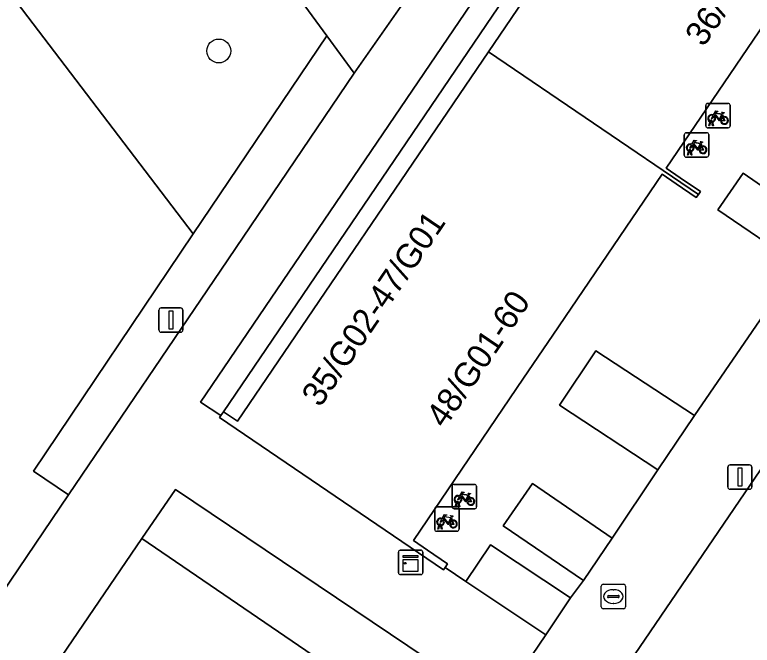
# Model space of a CAD drawing. Extents: x 159039 to 160102, y 381214 to 382524.
# Drawn here: x 159787.86 to 159818.08, y 382025.81 to 382051.65 of the extents above; entities that cross this region are included whole.
import ezdxf

# ---------------------------------------------------------------- set-up
doc = ezdxf.new("R2010")
doc.units = 0
for name, color, linetype in [('IMGEO_Boom', 7, 'Continuous'), ('IMGEO_Brandkraan', 7, 'Continuous'), ('IMGEO_Fietsenrek', 7, 'Continuous'), ('IMGEO_Groenvoorziening', 7, 'Continuous'), ('IMGEO_Haag', 7, 'Continuous'), ('IMGEO_Kast', 7, 'Continuous'), ('IMGEO_Lichtmast', 7, 'Continuous'), ('IMGEO_Pand', 7, 'Continuous'), ('IMGEO_Pand_nummerreeks', 7, 'Continuous'), ('IMGEO_Rijbaan_lokaal_gesloten', 7, 'Continuous'), ('IMGEO_Rijbaan_lokaal_open', 7, 'Continuous'), ('IMGEO_Voetpad_gesloten', 7, 'Continuous')]:
    doc.layers.add(name, color=color, linetype=linetype)

msp = doc.modelspace()

# ---------------------------------------------------------------- linework, layer by layer
at = {"layer": 'IMGEO_Boom'}
msp.add_circle((159796.22, 382050.165), 0.489, dxfattribs=at)
at = {"layer": 'IMGEO_Brandkraan'}
for p, q in [((159811.891, 382027.384), (159811.891, 382028.236)), ((159811.966, 382028.31), (159812.818, 382028.31)), ((159812.379, 382028.09), (159812.404, 382028.09)), ((159812.892, 382028.236), (159812.892, 382027.384)), ((159812.15, 382027.804), (159812.15, 382027.816)), ((159812.588, 382027.767), (159812.19, 382027.767)), ((159812.193, 382027.853), (159812.591, 382027.853)), ((159812.634, 382027.816), (159812.634, 382027.804)), ((159812.402, 382027.53), (159812.377, 382027.53)), ((159812.818, 382027.31), (159811.966, 382027.31))]:
    msp.add_line(p, q, dxfattribs=at)
for points in [[(159811.891, 382027.384), (159811.891, 382028.236)], [(159811.966, 382028.31), (159812.818, 382028.31)], [(159812.892, 382028.236), (159812.892, 382027.384)], [(159812.818, 382027.31), (159811.966, 382027.31)]]:
    msp.add_lwpolyline(points, dxfattribs=at)
for centre, radius, start, end in [((159811.968, 382028.234), 0.0765, 91.552, 178.448), ((159811.968, 382028.234), 0.0765, 91.552, 178.448), ((159812.816, 382028.234), 0.0765, 1.552, 88.448), ((159812.816, 382028.234), 0.0765, 1.552, 88.448), ((159812.19, 382027.813), 0.0403, 85.8775, 175.7526), ((159812.187, 382027.803), 0.0366, 178.938, 274.7102), ((159812.591, 382027.81), 0.043, 264.8664, 352.4533), ((159812.595, 382027.815), 0.0386, 1.7309, 96.639), ((159811.968, 382027.386), 0.0765, 181.552, 268.448), ((159811.968, 382027.386), 0.0765, 181.552, 268.448), ((159812.816, 382027.386), 0.0765, 271.552, 358.448), ((159812.816, 382027.386), 0.0765, 271.552, 358.448)]:
    msp.add_arc(centre, radius, start, end, dxfattribs=at)
for centre, major_axis, ratio, start_param, end_param in [((159812.378, 382027.81), (-0.387, 0.002), 0.722429, 4.712389, 7.853982), ((159812.403, 382027.81), (-0.39, 0.002), 0.717154, 1.570796, 4.712389)]:
    msp.add_ellipse(centre, major_axis=major_axis, ratio=ratio, start_param=start_param, end_param=end_param, dxfattribs=at)
at = {"layer": 'IMGEO_Fietsenrek'}
for p, q in [((159816.249, 382048.017), (159817.09, 382048.017)), ((159817.09, 382048.017), (159816.249, 382048.017)), ((159816.174, 382047.092), (159816.174, 382047.933)), ((159816.174, 382047.933), (159816.174, 382047.092)), ((159817.174, 382047.942), (159817.174, 382047.101)), ((159817.174, 382047.101), (159817.174, 382047.942)), ((159816.861, 382047.566), (159816.897, 382047.471)), ((159816.301, 382047.101), (159816.34, 382047.261)), ((159816.37, 382047.249), (159816.335, 382047.101)), ((159816.412, 382047.273), (159816.411, 382047.277)), ((159816.453, 382047.101), (159816.419, 382047.243)), ((159816.443, 382047.284), (159816.444, 382047.277)), ((159816.451, 382047.247), (159816.486, 382047.101)), ((159815.37, 382046.816), (159816.211, 382046.816)), ((159816.211, 382046.816), (159815.37, 382046.816)), ((159817.099, 382047.017), (159816.258, 382047.017)), ((159816.258, 382047.017), (159817.099, 382047.017)), ((159816.335, 382047.101), (159816.301, 382047.101)), ((159816.486, 382047.101), (159816.453, 382047.101)), ((159815.295, 382045.891), (159815.295, 382046.732)), ((159815.295, 382046.732), (159815.295, 382045.891)), ((159816.295, 382046.741), (159816.295, 382045.9)), ((159816.295, 382045.9), (159816.295, 382046.741)), ((159815.982, 382046.365), (159816.018, 382046.27)), ((159815.422, 382045.9), (159815.461, 382046.06)), ((159815.456, 382045.9), (159815.422, 382045.9)), ((159815.491, 382046.048), (159815.456, 382045.9)), ((159815.533, 382046.072), (159815.532, 382046.076)), ((159815.574, 382045.9), (159815.54, 382046.042)), ((159815.564, 382046.083), (159815.565, 382046.076)), ((159815.572, 382046.046), (159815.607, 382045.9)), ((159815.607, 382045.9), (159815.574, 382045.9)), ((159816.22, 382045.816), (159815.379, 382045.816)), ((159815.379, 382045.816), (159816.22, 382045.816)), ((159805.781, 382031.482), (159805.781, 382032.323)), ((159805.781, 382032.323), (159805.781, 382031.482)), ((159805.856, 382032.407), (159806.697, 382032.407)), ((159806.697, 382032.407), (159805.856, 382032.407)), ((159806.781, 382032.332), (159806.781, 382031.491)), ((159806.781, 382031.491), (159806.781, 382032.332)), ((159806.468, 382031.956), (159806.504, 382031.861)), ((159805.067, 382030.558), (159805.067, 382031.399)), ((159805.067, 382031.399), (159805.067, 382030.558)), ((159805.142, 382031.483), (159805.983, 382031.483)), ((159805.983, 382031.483), (159805.142, 382031.483)), ((159806.706, 382031.407), (159805.865, 382031.407)), ((159805.865, 382031.407), (159806.706, 382031.407)), ((159805.908, 382031.491), (159805.947, 382031.651)), ((159805.942, 382031.491), (159805.908, 382031.491)), ((159805.977, 382031.639), (159805.942, 382031.491)), ((159806.019, 382031.663), (159806.018, 382031.667)), ((159806.06, 382031.491), (159806.026, 382031.633)), ((159806.05, 382031.674), (159806.051, 382031.667)), ((159806.058, 382031.637), (159806.093, 382031.491)), ((159806.093, 382031.491), (159806.06, 382031.491)), ((159806.067, 382031.408), (159806.067, 382030.567)), ((159806.067, 382030.567), (159806.067, 382031.408)), ((159805.754, 382031.032), (159805.79, 382030.937)), ((159805.194, 382030.567), (159805.233, 382030.727)), ((159805.228, 382030.567), (159805.194, 382030.567)), ((159805.263, 382030.715), (159805.228, 382030.567)), ((159805.305, 382030.739), (159805.304, 382030.743)), ((159805.346, 382030.567), (159805.312, 382030.709)), ((159805.336, 382030.75), (159805.337, 382030.743)), ((159805.344, 382030.713), (159805.379, 382030.567)), ((159805.379, 382030.567), (159805.346, 382030.567)), ((159805.992, 382030.483), (159805.151, 382030.483)), ((159805.151, 382030.483), (159805.992, 382030.483))]:
    msp.add_line(p, q, dxfattribs=at)
for points in [[(159816.508, 382047.491), (159816.456, 382047.401), (159816.416, 382047.376), (159816.417, 382047.423), (159816.472, 382047.517)], [(159816.487, 382047.543), (159816.582, 382047.707), (159816.668, 382047.693), (159816.67, 382047.684), (159816.614, 382047.673), (159816.587, 382047.628), (159816.843, 382047.587)], [(159816.783, 382047.299), (159816.733, 382047.299), (159816.542, 382047.55), (159816.523, 382047.518)], [(159816.83, 382047.562), (159816.573, 382047.603), (159816.556, 382047.574), (159816.723, 382047.354), (159816.83, 382047.562)], [(159816.878, 382047.464), (159816.848, 382047.541), (159816.739, 382047.323), (159816.782, 382047.323)], [(159816.812, 382047.323), (159816.932, 382047.322), (159816.888, 382047.436)], [(159816.908, 382047.443), (159816.963, 382047.298), (159816.813, 382047.298)], [(159816.843, 382047.587), (159816.868, 382047.636), (159816.862, 382047.64), (159816.839, 382047.644), (159816.827, 382047.651), (159816.826, 382047.654), (159816.828, 382047.659), (159816.923, 382047.644), (159816.925, 382047.634), (159816.915, 382047.621), (159816.903, 382047.615), (159816.889, 382047.621), (159816.861, 382047.566)], [(159815.608, 382046.342), (159815.703, 382046.506), (159815.789, 382046.492), (159815.791, 382046.483), (159815.735, 382046.472), (159815.708, 382046.427), (159815.964, 382046.386)], [(159815.629, 382046.29), (159815.577, 382046.2), (159815.537, 382046.175), (159815.538, 382046.222), (159815.593, 382046.316)], [(159815.904, 382046.098), (159815.854, 382046.098), (159815.663, 382046.349), (159815.644, 382046.317)], [(159815.951, 382046.361), (159815.694, 382046.402), (159815.677, 382046.373), (159815.844, 382046.153), (159815.951, 382046.361)], [(159815.999, 382046.263), (159815.969, 382046.34), (159815.86, 382046.122), (159815.903, 382046.122)], [(159815.933, 382046.122), (159816.053, 382046.121), (159816.009, 382046.235)], [(159816.029, 382046.242), (159816.084, 382046.097), (159815.934, 382046.097)], [(159815.964, 382046.386), (159815.989, 382046.435), (159815.983, 382046.439), (159815.96, 382046.443), (159815.948, 382046.45), (159815.947, 382046.453), (159815.949, 382046.458), (159816.044, 382046.443), (159816.046, 382046.433), (159816.036, 382046.42), (159816.024, 382046.414), (159816.01, 382046.42), (159815.982, 382046.365)], [(159806.094, 382031.933), (159806.189, 382032.097), (159806.275, 382032.083), (159806.277, 382032.074), (159806.221, 382032.063), (159806.194, 382032.018), (159806.45, 382031.977)], [(159806.45, 382031.977), (159806.475, 382032.026), (159806.469, 382032.03), (159806.446, 382032.034), (159806.434, 382032.041), (159806.433, 382032.044), (159806.435, 382032.049), (159806.53, 382032.034), (159806.532, 382032.024), (159806.522, 382032.011), (159806.51, 382032.005), (159806.496, 382032.011), (159806.468, 382031.956)], [(159806.115, 382031.881), (159806.063, 382031.791), (159806.023, 382031.766), (159806.024, 382031.813), (159806.079, 382031.907)], [(159806.39, 382031.689), (159806.34, 382031.689), (159806.149, 382031.94), (159806.13, 382031.908)], [(159806.437, 382031.952), (159806.18, 382031.993), (159806.163, 382031.964), (159806.33, 382031.744), (159806.437, 382031.952)], [(159806.485, 382031.854), (159806.455, 382031.931), (159806.346, 382031.713), (159806.389, 382031.713)], [(159806.419, 382031.713), (159806.539, 382031.712), (159806.495, 382031.826)], [(159806.515, 382031.833), (159806.57, 382031.688), (159806.42, 382031.688)], [(159805.38, 382031.009), (159805.475, 382031.173), (159805.561, 382031.159), (159805.563, 382031.15), (159805.507, 382031.139), (159805.48, 382031.094), (159805.736, 382031.053)], [(159805.736, 382031.053), (159805.761, 382031.102), (159805.755, 382031.106), (159805.732, 382031.11), (159805.72, 382031.117), (159805.719, 382031.12), (159805.721, 382031.125), (159805.816, 382031.11), (159805.818, 382031.1), (159805.808, 382031.087), (159805.796, 382031.081), (159805.782, 382031.087), (159805.754, 382031.032)], [(159805.401, 382030.957), (159805.349, 382030.867), (159805.309, 382030.842), (159805.31, 382030.889), (159805.365, 382030.983)], [(159805.676, 382030.765), (159805.626, 382030.765), (159805.435, 382031.016), (159805.416, 382030.984)], [(159805.723, 382031.028), (159805.466, 382031.069), (159805.449, 382031.04), (159805.616, 382030.82), (159805.723, 382031.028)], [(159805.771, 382030.93), (159805.741, 382031.007), (159805.632, 382030.789), (159805.675, 382030.789)], [(159805.705, 382030.789), (159805.825, 382030.788), (159805.781, 382030.902)], [(159805.801, 382030.909), (159805.856, 382030.764), (159805.706, 382030.764)]]:
    msp.add_lwpolyline(points, dxfattribs=at)
for centre, radius, start, end in [((159816.252, 382047.939), 0.0779, 92.4484, 184.2845), ((159816.252, 382047.939), 0.0779, 92.4484, 184.2845), ((159817.096, 382047.939), 0.0779, 2.4484, 94.2845), ((159817.096, 382047.939), 0.0779, 2.4484, 94.2845), ((159816.414, 382047.402), 0.159, 62.6766, 242.1369), ((159816.414, 382047.402), 0.129, 63.3192, 238.903), ((159816.414, 382047.402), 0.129, 283.6043, 43.4302), ((159816.414, 382047.402), 0.159, 283.5766, 46.6042), ((159816.941, 382047.318), 0.159, 113.3408, 178.3217), ((159816.941, 382047.318), 0.159, 187.0065, 105.7708), ((159816.941, 382047.318), 0.129, 113.923, 177.9556), ((159816.941, 382047.318), 0.129, 188.6715, 104.5883), ((159816.394, 382047.273), 0.0499, 12.8025, 158.6934), ((159816.414, 382047.402), 0.159, 253.9967, 271.7867), ((159816.394, 382047.273), 0.0174, 12.8025, 163.4502), ((159816.414, 382047.402), 0.129, 253.415, 269.0204), ((159815.373, 382046.738), 0.0779, 92.4484, 184.2845), ((159815.373, 382046.738), 0.0779, 92.4484, 184.2845), ((159816.252, 382047.095), 0.0779, 182.4484, 274.2845), ((159816.252, 382047.095), 0.0779, 182.4484, 274.2845), ((159816.217, 382046.738), 0.0779, 2.4484, 94.2845), ((159816.217, 382046.738), 0.0779, 2.4484, 94.2845), ((159817.096, 382047.095), 0.0779, 272.4484, 4.2845), ((159817.096, 382047.095), 0.0779, 272.4484, 4.2845), ((159815.535, 382046.201), 0.159, 62.6766, 242.1369), ((159815.535, 382046.201), 0.129, 63.3192, 238.903), ((159815.535, 382046.201), 0.129, 283.6043, 43.4302), ((159815.535, 382046.201), 0.159, 283.5766, 46.6042), ((159816.062, 382046.117), 0.159, 113.3408, 178.3217), ((159816.062, 382046.117), 0.159, 187.0065, 105.7708), ((159816.062, 382046.117), 0.129, 113.923, 177.9556), ((159816.062, 382046.117), 0.129, 188.6715, 104.5883), ((159815.515, 382046.072), 0.0499, 12.8025, 158.6934), ((159815.535, 382046.201), 0.159, 253.9967, 271.7867), ((159815.515, 382046.072), 0.0174, 12.8025, 163.4502), ((159815.535, 382046.201), 0.129, 253.415, 269.0204), ((159816.217, 382045.894), 0.0779, 272.4484, 4.2845), ((159816.217, 382045.894), 0.0779, 272.4484, 4.2845), ((159815.373, 382045.894), 0.0779, 182.4484, 274.2845), ((159815.373, 382045.894), 0.0779, 182.4484, 274.2845), ((159805.859, 382032.329), 0.0779, 92.4484, 184.2845), ((159805.859, 382032.329), 0.0779, 92.4484, 184.2845), ((159806.703, 382032.329), 0.0779, 2.4484, 94.2845), ((159806.703, 382032.329), 0.0779, 2.4484, 94.2845), ((159806.021, 382031.792), 0.159, 62.6766, 242.1369), ((159806.021, 382031.792), 0.129, 63.3192, 238.903), ((159806.001, 382031.663), 0.0499, 12.8025, 158.6934), ((159806.021, 382031.792), 0.129, 283.6043, 43.4302), ((159806.021, 382031.792), 0.159, 283.5766, 46.6042), ((159806.548, 382031.708), 0.159, 113.3408, 178.3217), ((159806.548, 382031.708), 0.159, 187.0065, 105.7708), ((159806.548, 382031.708), 0.129, 113.923, 177.9556), ((159806.548, 382031.708), 0.129, 188.6715, 104.5883), ((159805.145, 382031.405), 0.0779, 92.4484, 184.2845), ((159805.145, 382031.405), 0.0779, 92.4484, 184.2845), ((159805.859, 382031.485), 0.0779, 182.4484, 274.2845), ((159805.859, 382031.485), 0.0779, 182.4484, 274.2845), ((159806.021, 382031.792), 0.159, 253.9967, 271.7867), ((159805.989, 382031.405), 0.0779, 2.4484, 94.2845), ((159805.989, 382031.405), 0.0779, 2.4484, 94.2845), ((159806.001, 382031.663), 0.0174, 12.8025, 163.4502), ((159806.021, 382031.792), 0.129, 253.415, 269.0204), ((159806.703, 382031.485), 0.0779, 272.4484, 4.2845), ((159806.703, 382031.485), 0.0779, 272.4484, 4.2845), ((159805.307, 382030.868), 0.159, 62.6766, 242.1369), ((159805.307, 382030.868), 0.129, 63.3192, 238.903), ((159805.287, 382030.739), 0.0499, 12.8025, 158.6934), ((159805.307, 382030.868), 0.129, 283.6043, 43.4302), ((159805.307, 382030.868), 0.159, 283.5766, 46.6042), ((159805.834, 382030.784), 0.159, 113.3408, 178.3217), ((159805.834, 382030.784), 0.159, 187.0065, 105.7708), ((159805.834, 382030.784), 0.129, 113.923, 177.9556), ((159805.834, 382030.784), 0.129, 188.6715, 104.5883), ((159805.145, 382030.561), 0.0779, 182.4484, 274.2845), ((159805.145, 382030.561), 0.0779, 182.4484, 274.2845), ((159805.307, 382030.868), 0.159, 253.9967, 271.7867), ((159805.287, 382030.739), 0.0174, 12.8025, 163.4502), ((159805.307, 382030.868), 0.129, 253.415, 269.0204), ((159805.989, 382030.561), 0.0779, 272.4484, 4.2845), ((159805.989, 382030.561), 0.0779, 272.4484, 4.2845)]:
    msp.add_arc(centre, radius, start, end, dxfattribs=at)
at = {"layer": 'IMGEO_Groenvoorziening'}
for points in [[(159796.411, 382035.383), (159847.938, 382111.277), (159848.111, 382111.532), (159847.301, 382112.071), (159795.474, 382035.774), (159796.307, 382035.23)], [(159827.979, 382080.633), (159838.335, 382095.887), (159848.518, 382110.885), (159847.938, 382111.277), (159796.411, 382035.383), (159796.991, 382034.991), (159807.266, 382050.126), (159817.623, 382065.379)], [(159783.78, 382022.699), (159784.272, 382023.425), (159790.065, 382031.975), (159788.633, 382032.94), (159795.178, 382042.667), (159781.355, 382060.813), (159764.357, 382039.067), (159774.643, 382030.399), (159775.282, 382029.86), (159776.248, 382030.99), (159778.377, 382029.171), (159777.424, 382028.056)], [(159790.065, 382031.975), (159796.306, 382041.186), (159801.772, 382049.254), (159800.645, 382050.791), (159795.178, 382042.667), (159788.633, 382032.94)], [(159817.707, 382045.159), (159816.667, 382043.653), (159819.96, 382041.41), (159820.972, 382042.904)], [(159815.719, 382035.224), (159811.672, 382037.874), (159810.176, 382035.654), (159814.214, 382032.996)], [(159809.081, 382032.438), (159807.871, 382030.705), (159811.171, 382028.466), (159812.343, 382030.199)], [(159807.636, 382023.314), (159794.451, 382032.199), (159793.074, 382030.186), (159806.211, 382021.208)], [(159806.211, 382021.208), (159793.074, 382030.186), (159786.493, 382020.561), (159799.363, 382010.973), (159806.072, 382021.002)], [(159807.351, 382029.927), (159806.345, 382028.428), (159809.618, 382026.244), (159810.629, 382027.758)]]:
    msp.add_lwpolyline(points, close=True, dxfattribs=at)
msp.add_lwpolyline([(159781.588, 382061.111), (159781.355, 382060.813), (159795.178, 382042.667), (159800.645, 382050.791), (159784.403, 382072.944), (159784.162, 382072.805)], dxfattribs=at)
at = {"layer": 'IMGEO_Haag'}
for points in [[(159817.623, 382065.379), (159827.979, 382080.633), (159838.335, 382095.887), (159848.518, 382110.885), (159847.938, 382111.277), (159796.411, 382035.383), (159796.991, 382034.991), (159807.266, 382050.126)], [(159790.065, 382031.975), (159796.306, 382041.186), (159801.772, 382049.254), (159800.645, 382050.791), (159795.178, 382042.667), (159788.633, 382032.94)]]:
    msp.add_lwpolyline(points, close=True, dxfattribs=at)
at = {"layer": 'IMGEO_Kast'}
for p, q in [((159803.581, 382028.782), (159803.581, 382029.623)), ((159803.581, 382029.623), (159803.581, 382028.782)), ((159803.656, 382029.707), (159804.497, 382029.707)), ((159804.497, 382029.707), (159803.656, 382029.707)), ((159804.581, 382029.632), (159804.581, 382028.791)), ((159804.581, 382028.791), (159804.581, 382029.632)), ((159804.506, 382028.707), (159803.665, 382028.707)), ((159803.665, 382028.707), (159804.506, 382028.707))]:
    msp.add_line(p, q, dxfattribs=at)
for points in [[(159803.776, 382029.497), (159804.376, 382029.497), (159804.376, 382029.412), (159803.776, 382029.412), (159803.776, 382029.497)], [(159803.776, 382029.322), (159804.376, 382029.322), (159804.376, 382028.833), (159803.776, 382028.833), (159803.776, 382029.322)]]:
    msp.add_lwpolyline(points, dxfattribs=at)
msp.add_circle((159803.86, 382029.171), 0.0377, dxfattribs=at)
for centre, start, end in [((159803.659, 382029.629), 92.4484, 184.2845), ((159803.659, 382029.629), 92.4484, 184.2845), ((159804.503, 382029.629), 2.4484, 94.2845), ((159804.503, 382029.629), 2.4484, 94.2845), ((159803.659, 382028.785), 182.4484, 274.2845), ((159803.659, 382028.785), 182.4484, 274.2845), ((159804.503, 382028.785), 272.4484, 4.2845), ((159804.503, 382028.785), 272.4484, 4.2845)]:
    msp.add_arc(centre, 0.0779, start, end, dxfattribs=at)
at = {"layer": 'IMGEO_Lichtmast'}
for p, q in [((159793.864, 382039.638), (159794.654, 382039.638)), ((159794.654, 382039.638), (159793.864, 382039.638)), ((159793.764, 382038.738), (159793.764, 382039.538)), ((159793.764, 382039.538), (159793.764, 382038.738)), ((159794.754, 382039.538), (159794.754, 382038.738)), ((159794.754, 382038.738), (159794.754, 382039.538)), ((159794.654, 382038.638), (159793.864, 382038.638)), ((159793.864, 382038.638), (159794.654, 382038.638)), ((159817.078, 382032.305), (159817.078, 382033.105)), ((159817.078, 382033.105), (159817.078, 382032.305)), ((159817.178, 382033.205), (159817.968, 382033.205)), ((159817.968, 382033.205), (159817.178, 382033.205)), ((159818.068, 382033.105), (159818.068, 382032.305)), ((159818.068, 382032.305), (159818.068, 382033.105)), ((159817.968, 382032.205), (159817.178, 382032.205)), ((159817.178, 382032.205), (159817.968, 382032.205))]:
    msp.add_line(p, q, dxfattribs=at)
for points in [[(159794.184, 382039.513), (159794.334, 382039.513), (159794.334, 382038.763), (159794.184, 382038.763), (159794.184, 382039.513)], [(159817.498, 382033.08), (159817.648, 382033.08), (159817.648, 382032.33), (159817.498, 382032.33), (159817.498, 382033.08)]]:
    msp.add_lwpolyline(points, dxfattribs=at)
for centre, start, end in [((159793.864, 382039.538), 90, 180), ((159793.864, 382039.538), 90, 180), ((159794.654, 382039.538), 0, 90), ((159794.654, 382039.538), 360, 90), ((159793.864, 382038.738), 180, 270), ((159793.864, 382038.738), 180, 270), ((159794.654, 382038.738), 270, 0), ((159794.654, 382038.738), 270, 0), ((159817.178, 382033.105), 90, 180), ((159817.178, 382033.105), 90, 180), ((159817.968, 382033.105), 0, 90), ((159817.968, 382033.105), 360, 90), ((159817.178, 382032.305), 180, 270), ((159817.178, 382032.305), 180, 270), ((159817.968, 382032.305), 270, 0), ((159817.968, 382032.305), 270, 0)]:
    msp.add_arc(centre, 0.1, start, end, dxfattribs=at)
at = {"layer": 'IMGEO_Pand'}
for points in [[(159807.266, 382050.126), (159815.871, 382044.284), (159815.955, 382044.408), (159815.13, 382044.969), (159814.552, 382045.361), (159819.074, 382052.022), (159820.281, 382053.801), (159824.739, 382060.367), (159825.316, 382059.975), (159826.142, 382059.414), (159826.227, 382059.538), (159817.623, 382065.379)], [(159807.266, 382050.126), (159796.991, 382034.991), (159796.411, 382035.383), (159796.307, 382035.23), (159796.247, 382035.141), (159805.43, 382028.906), (159805.492, 382028.997), (159805.599, 382029.154), (159804.774, 382029.715), (159804.196, 382030.107), (159808.707, 382036.752), (159809.912, 382038.526), (159814.383, 382045.113), (159814.961, 382044.721), (159815.786, 382044.16), (159815.871, 382044.284)]]:
    msp.add_lwpolyline(points, close=True, dxfattribs=at)
at = {"layer": 'IMGEO_Rijbaan_lokaal_gesloten'}
msp.add_lwpolyline([(159834.973, 382057.325), (159833.177, 382054.678), (159828.845, 382048.385), (159822.855, 382039.477), (159818.42, 382032.999), (159802.288, 382009.317), (159791.344, 381993.087)], dxfattribs=at)
at = {"layer": 'IMGEO_Rijbaan_lokaal_open'}
for points in [[(159783.547, 382072.816), (159783.606, 382072.62), (159784.162, 382072.805), (159784.403, 382072.944), (159800.645, 382050.791), (159801.772, 382049.254), (159803.974, 382052.416), (159802.875, 382053.916), (159791.878, 382068.923), (159786.945, 382075.655), (159784.554, 382078.918), (159768.971, 382100.183)], [(159791.344, 381993.087), (159802.288, 382009.317), (159818.42, 382032.999), (159822.855, 382039.477), (159828.845, 382048.385), (159833.177, 382054.678), (159834.973, 382057.325)], [(159830.305, 382056.632), (159825.942, 382050.294), (159824.347, 382047.933), (159822.669, 382045.388), (159821.48, 382043.662), (159820.972, 382042.904), (159819.96, 382041.41), (159815.719, 382035.224), (159814.214, 382032.996), (159812.343, 382030.199), (159811.171, 382028.466), (159810.629, 382027.758), (159809.618, 382026.244), (159807.636, 382023.314), (159806.211, 382021.208), (159806.072, 382021.002), (159799.363, 382010.973), (159797.755, 382008.761), (159786.488, 381992.067), (159790.053, 381987.951), (159790.522, 381988.634)], [(159819.074, 382052.022), (159814.552, 382045.361), (159815.13, 382044.969), (159815.955, 382044.408), (159815.871, 382044.284), (159815.786, 382044.16), (159814.961, 382044.721), (159814.383, 382045.113), (159809.912, 382038.526), (159808.707, 382036.752), (159804.196, 382030.107), (159804.774, 382029.715), (159805.599, 382029.154), (159805.492, 382028.997), (159806.345, 382028.428), (159807.351, 382029.927), (159810.629, 382027.758), (159811.171, 382028.466), (159807.871, 382030.705), (159809.081, 382032.438), (159812.343, 382030.199), (159814.214, 382032.996), (159810.176, 382035.654), (159811.672, 382037.874), (159815.719, 382035.224), (159819.96, 382041.41), (159816.667, 382043.653), (159817.707, 382045.159), (159820.972, 382042.904)]]:
    msp.add_lwpolyline(points, dxfattribs=at)
at = {"layer": 'IMGEO_Voetpad_gesloten'}
msp.add_lwpolyline([(159813.825, 382124.21), (159832.833, 382098.3), (159833.972, 382096.747), (159810.005, 382061.335), (159803.974, 382052.416), (159801.772, 382049.254), (159796.306, 382041.186), (159790.065, 382031.975), (159784.272, 382023.425), (159783.78, 382022.699), (159786.493, 382020.561), (159793.074, 382030.186), (159794.451, 382032.199), (159807.636, 382023.314), (159809.618, 382026.244), (159806.345, 382028.428), (159805.492, 382028.997), (159805.43, 382028.906), (159796.247, 382035.141), (159796.307, 382035.23), (159795.474, 382035.774), (159847.301, 382112.071)], dxfattribs=at)

# ---------------------------------------------------------------- texts
at = {"layer": 'IMGEO_Pand_nummerreeks'}
for s, rotation, p in [('36/G01-48', 55.8442, (159816.089, 382050.294)), ('35/G02-47/G01', 55.8278, (159800.377, 382035.527)), ('48/G01-60', 55.8135, (159805.476, 382034.665))]:
    msp.add_text(s, height=1, rotation=rotation, dxfattribs=at).set_placement(p)

doc.saveas('drawing.dxf')
